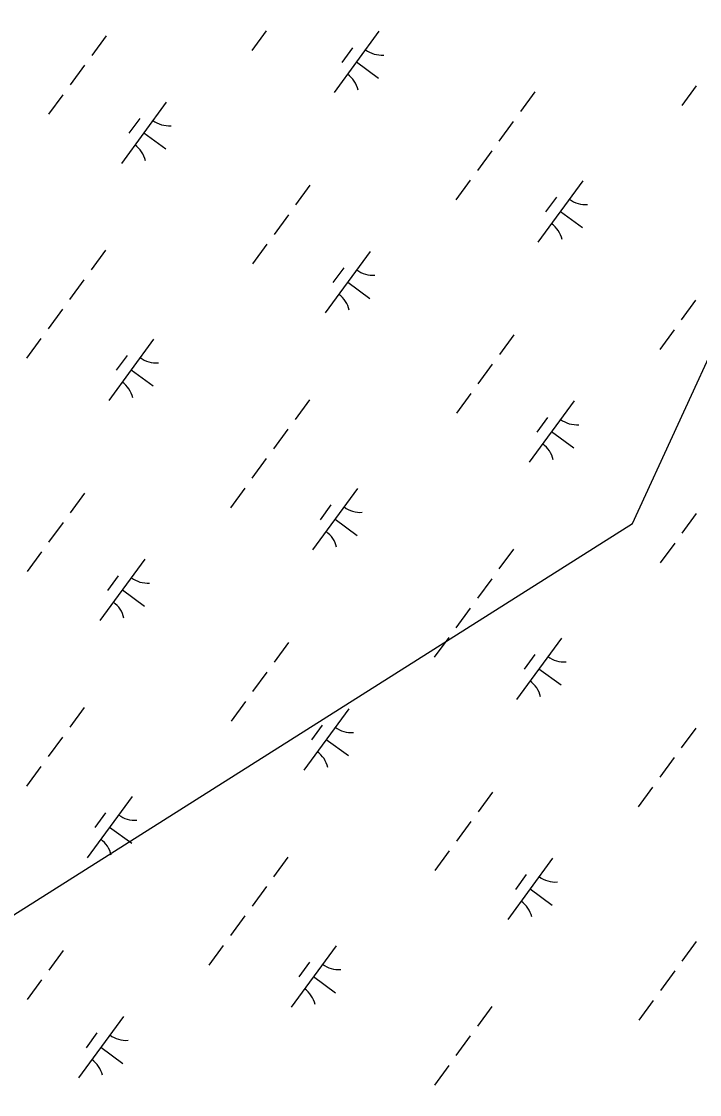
# Model space of a CAD drawing. Extents: x 3905714 to 3926767, y 183354 to 205755.
# Drawn here: x 3916807 to 3917253, y 188052 to 188757 of the extents above; entities that cross this region are included whole.
import ezdxf

# ---------------------------------------------------------------- set-up
doc = ezdxf.new("R2010")
doc.units = 0
doc.layers.add('V-UTIL-LINE', color=7, linetype='Continuous')
doc.layers.add('V-WETL-SWMP', color=7, linetype='Continuous')

msp = doc.modelspace()

# ---------------------------------------------------------------- linework, layer by layer
at = {"layer": 'V-UTIL-LINE'}
msp.add_lwpolyline([(3915141.88, 186857.82), (3915602.26, 187412.44), (3917208.62, 188427.22), (3918201.85, 190592.37), (3918499.52, 191341.67), (3918705.19, 192156.56), (3920335.23, 195367.27), (3921815.24, 198099.69), (3922187.19, 198661.56)], dxfattribs=at)
at = {"layer": 'V-WETL-SWMP'}
for p, q in [((3916862.18, 188747.97), (3916852.72, 188735.07)), ((3916967.59, 188751.27), (3916958.13, 188738.36)), ((3917041.77, 188750.94), (3917012.22, 188710.6)), ((3917024.32, 188740.17), (3917017.23, 188730.49)), ((3916847.99, 188728.61), (3916838.54, 188715.71)), ((3917027, 188730.77), (3917041.52, 188720.13)), ((3917250.48, 188715.08), (3917241.03, 188702.17)), ((3916833.81, 188709.25), (3916824.35, 188696.35)), ((3916901.82, 188704.42), (3916872.27, 188664.09)), ((3917144.32, 188711.04), (3917134.87, 188698.13)), ((3916884.37, 188693.66), (3916877.27, 188683.98)), ((3917130.14, 188691.68), (3917120.68, 188678.77)), ((3916887.04, 188684.26), (3916901.56, 188673.62)), ((3917115.95, 188672.32), (3917106.5, 188659.41)), ((3916996.36, 188649.67), (3916986.9, 188636.76)), ((3917101.77, 188652.96), (3917092.31, 188640.05)), ((3917175.95, 188652.63), (3917146.4, 188612.3)), ((3917158.5, 188641.86), (3917151.41, 188632.18)), ((3916982.17, 188630.31), (3916972.72, 188617.4)), ((3917161.18, 188632.46), (3917175.7, 188621.83)), ((3916861.83, 188606.91), (3916852.37, 188594)), ((3916967.99, 188610.95), (3916958.53, 188598.04)), ((3917036, 188606.12), (3917006.45, 188565.78)), ((3917018.55, 188595.35), (3917011.45, 188585.67)), ((3916847.64, 188587.55), (3916838.19, 188574.64)), ((3917021.22, 188585.95), (3917035.74, 188575.31)), ((3917250.13, 188574.01), (3917240.68, 188561.11)), ((3916833.46, 188568.19), (3916824, 188555.28)), ((3916819.28, 188548.83), (3916809.82, 188535.92)), ((3917130.54, 188551.36), (3917121.08, 188538.46)), ((3917235.95, 188554.65), (3917226.49, 188541.75)), ((3916893.46, 188548.5), (3916863.91, 188508.17)), ((3916876.01, 188537.73), (3916868.91, 188528.05)), ((3916878.68, 188528.33), (3916893.2, 188517.7)), ((3917116.35, 188532), (3917106.9, 188519.1)), ((3916996.01, 188508.6), (3916986.55, 188495.7)), ((3917102.17, 188512.64), (3917092.71, 188499.73)), ((3917170.18, 188507.81), (3917140.63, 188467.48)), ((3917152.73, 188497.04), (3917145.63, 188487.36)), ((3916981.82, 188489.24), (3916972.37, 188476.34)), ((3917155.4, 188487.64), (3917169.92, 188477.01)), ((3916967.64, 188469.88), (3916958.18, 188456.98)), ((3916953.46, 188450.52), (3916944, 188437.62)), ((3917027.64, 188450.19), (3916998.09, 188409.86)), ((3916848.04, 188447.23), (3916838.59, 188434.32)), ((3917010.19, 188439.43), (3917003.09, 188429.75)), ((3917012.86, 188430.03), (3917027.38, 188419.39)), ((3917250.53, 188433.7), (3917241.08, 188420.79)), ((3916833.86, 188427.87), (3916824.4, 188414.96)), ((3916819.68, 188408.51), (3916810.22, 188395.6)), ((3917130.19, 188410.3), (3917120.73, 188397.39)), ((3917236.35, 188414.34), (3917226.89, 188401.43)), ((3916887.68, 188403.68), (3916858.13, 188363.35)), ((3916870.23, 188392.91), (3916863.14, 188383.23)), ((3917116, 188390.94), (3917106.55, 188378.03)), ((3916872.91, 188383.51), (3916887.43, 188372.87)), ((3917101.82, 188371.58), (3917092.36, 188358.67)), ((3917087.63, 188352.22), (3917078.18, 188339.31)), ((3917161.82, 188351.89), (3917132.27, 188311.56)), ((3916982.22, 188348.92), (3916972.77, 188336.02)), ((3917144.37, 188341.12), (3917137.27, 188331.44)), ((3917147.04, 188331.72), (3917161.56, 188321.08)), ((3916968.04, 188329.56), (3916958.58, 188316.66)), ((3916953.85, 188310.2), (3916944.4, 188297.3)), ((3916847.69, 188306.17), (3916838.24, 188293.26)), ((3917021.86, 188305.37), (3916992.31, 188265.04)), ((3917004.41, 188294.61), (3916997.32, 188284.93)), ((3917250.18, 188292.63), (3917240.73, 188279.72)), ((3916833.51, 188286.81), (3916824.05, 188273.9)), ((3917007.09, 188285.21), (3917021.61, 188274.57)), ((3916819.32, 188267.45), (3916809.87, 188254.54)), ((3917236, 188273.27), (3917226.54, 188260.36)), ((3917221.81, 188253.91), (3917212.36, 188241)), ((3916879.32, 188247.76), (3916849.77, 188207.42)), ((3917116.4, 188250.62), (3917106.95, 188237.71)), ((3916861.87, 188236.99), (3916854.78, 188227.31)), ((3917102.22, 188231.26), (3917092.76, 188218.35)), ((3916864.55, 188227.59), (3916879.07, 188216.95)), ((3917088.03, 188211.9), (3917078.58, 188198.99)), ((3916981.87, 188207.86), (3916972.42, 188194.95)), ((3917156.04, 188207.07), (3917126.49, 188166.73)), ((3917138.59, 188196.3), (3917131.5, 188186.62)), ((3916967.69, 188188.5), (3916958.23, 188175.59)), ((3917141.27, 188186.9), (3917155.79, 188176.26)), ((3916953.5, 188169.14), (3916944.05, 188156.23)), ((3916939.32, 188149.78), (3916929.86, 188136.87)), ((3917013.5, 188149.45), (3916983.95, 188109.12)), ((3917250.58, 188152.31), (3917241.13, 188139.41)), ((3916833.91, 188146.49), (3916824.45, 188133.58)), ((3916996.05, 188138.68), (3916988.96, 188129)), ((3917236.4, 188132.95), (3917226.94, 188120.05)), ((3916819.72, 188127.13), (3916810.27, 188114.22)), ((3916998.73, 188129.28), (3917013.25, 188118.65)), ((3917222.21, 188113.59), (3917212.76, 188100.69)), ((3917116.05, 188109.55), (3917106.6, 188096.65)), ((3916873.55, 188102.94), (3916844, 188062.6)), ((3916856.1, 188092.17), (3916849, 188082.49)), ((3917101.87, 188090.19), (3917092.41, 188077.29)), ((3916858.77, 188082.77), (3916873.29, 188072.13)), ((3917087.68, 188070.83), (3917078.23, 188057.93))]:
    msp.add_line(p, q, dxfattribs=at)
for centre, start, end in [((3917043.51, 188752.91), 232.99998, 274.54364), ((3917010.87, 188708.35), 12.99998, 54.54364), ((3916903.56, 188706.4), 232.99998, 274.54364), ((3916870.91, 188661.83), 12.99998, 54.54364), ((3917177.69, 188654.61), 232.99998, 274.54364), ((3917145.05, 188610.04), 12.99998, 54.54364), ((3917037.74, 188608.09), 232.99998, 274.54364), ((3917005.09, 188563.53), 12.99998, 54.54364), ((3916895.2, 188550.47), 232.99998, 274.54364), ((3916862.55, 188505.91), 12.99998, 54.54364), ((3917171.92, 188509.78), 232.99998, 274.54364), ((3917139.27, 188465.22), 12.99998, 54.54364), ((3917029.38, 188452.17), 232.99998, 274.54364), ((3916996.73, 188407.61), 12.99998, 54.54364), ((3916889.43, 188405.65), 232.99998, 274.54364), ((3916856.78, 188361.09), 12.99998, 54.54364), ((3917163.56, 188353.86), 232.99998, 274.54364), ((3917130.91, 188309.3), 12.99998, 54.54364), ((3917023.6, 188307.35), 232.99998, 274.54364), ((3916990.96, 188262.78), 12.99998, 54.54364), ((3916881.07, 188249.73), 232.99998, 274.54364), ((3916848.42, 188205.17), 12.99998, 54.54364), ((3917157.78, 188209.04), 232.99998, 274.54364), ((3917125.14, 188164.48), 12.99998, 54.54364), ((3917015.24, 188151.43), 232.99998, 274.54364), ((3916982.6, 188106.86), 12.99998, 54.54364), ((3916875.29, 188104.91), 232.99998, 274.54364), ((3916842.64, 188060.35), 12.99998, 54.54364)]:
    msp.add_arc(centre, 17.62, start, end, dxfattribs=at)

doc.saveas('drawing.dxf')
